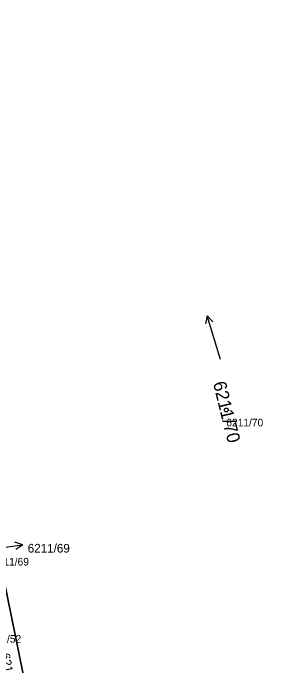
# Model space of a CAD drawing. Extents: x -754150 to -749824, y -1058608 to -1053956.
# Drawn here: x -750939.9 to -750904.6, y -1057361 to -1057275.4 of the extents above; entities that cross this region are included whole.
import ezdxf

# ---------------------------------------------------------------- set-up
doc = ezdxf.new("R2010")
doc.units = 0
for name, color, linetype in [('Vrstva 1', 7, 'Continuous'), ('Vrstva 2', 7, 'Continuous'), ('Vrstva 3', 7, 'Continuous'), ('Vrstva 50', 7, 'Continuous'), ('Vrstva 51', 7, 'Continuous'), ('Vrstva 7', 7, 'Continuous')]:
    doc.layers.add(name, color=color, linetype=linetype)

msp = doc.modelspace()

# ---------------------------------------------------------------- linework, layer by layer
at = {"layer": 'Vrstva 1'}
msp.add_line((-750937.57, -1057366.76), (-750941.57, -1057347.24), dxfattribs=at)
at = {"layer": 'Vrstva 3'}
for p, q in [((-750914.494, -1057315.092), (-750914.688, -1057316.173)), ((-750912.74, -1057320.83), (-750914.494, -1057315.092)), ((-750914.494, -1057315.092), (-750913.729, -1057315.88))]:
    msp.add_line(p, q, dxfattribs=at)
at = {"layer": 'Vrstva 50'}
msp.add_circle((-750911.98, -1057327.43), 0.25, dxfattribs=at)
at = {"layer": 'Vrstva 51'}
for points in [[(-750927.9, -1057165.82), (-750932.99, -1057168.09), (-750981.91, -1057189.87), (-750981.27, -1057192.38), (-750943.6, -1057339.8), (-750941.57, -1057347.24), (-750937.57, -1057366.76), (-750918.96, -1057464.96), (-750915.42, -1057484.74), (-750911.01, -1057505), (-750908.38, -1057521.1), (-750862.9, -1057515.6), (-750863.15, -1057508.33), (-750863.2, -1057506.93), (-750865.8, -1057431.1), (-750873.9, -1057356.4), (-750880.6, -1057324.6), (-750899.5, -1057254), (-750926.5, -1057169), (-750927.78, -1057166.09)], [(-750941.57, -1057347.24), (-750943.08, -1057347.67), (-750943.02, -1057348.55), (-750940.07, -1057367.3), (-750937.57, -1057366.76)]]:
    msp.add_lwpolyline(points, close=True, dxfattribs=at)
at = {"layer": 'Vrstva 7'}
for p, q in [((-750938.588, -1057345.092), (-750939.65, -1057344.736)), ((-750941.56, -1057345.51), (-750938.588, -1057345.092)), ((-750938.588, -1057345.092), (-750939.51, -1057345.728))]:
    msp.add_line(p, q, dxfattribs=at)

# ---------------------------------------------------------------- texts
at = {"layer": 'Vrstva 2'}
for s, height, rotation, p in [('6211/70', 1.7, 284, (-750913.733, -1057323.911)), ('6211/68', 1.14, 281, (-750941.43, -1057359.412))]:
    msp.add_text(s, height=height, rotation=rotation, dxfattribs=at).set_placement(p)
msp.add_text('6211/69', height=1.14, dxfattribs=at).set_placement((-750937.95, -1057346.12))
at = {"layer": 'Vrstva 50'}
for s, p in [('6211/70', (-750911.98, -1057329.586)), ('6211/69', (-750942.62, -1057347.816)), ('6211/52', (-750943.63, -1057357.916))]:
    msp.add_text(s, height=1, dxfattribs=at).set_placement(p)

doc.saveas('drawing.dxf')
